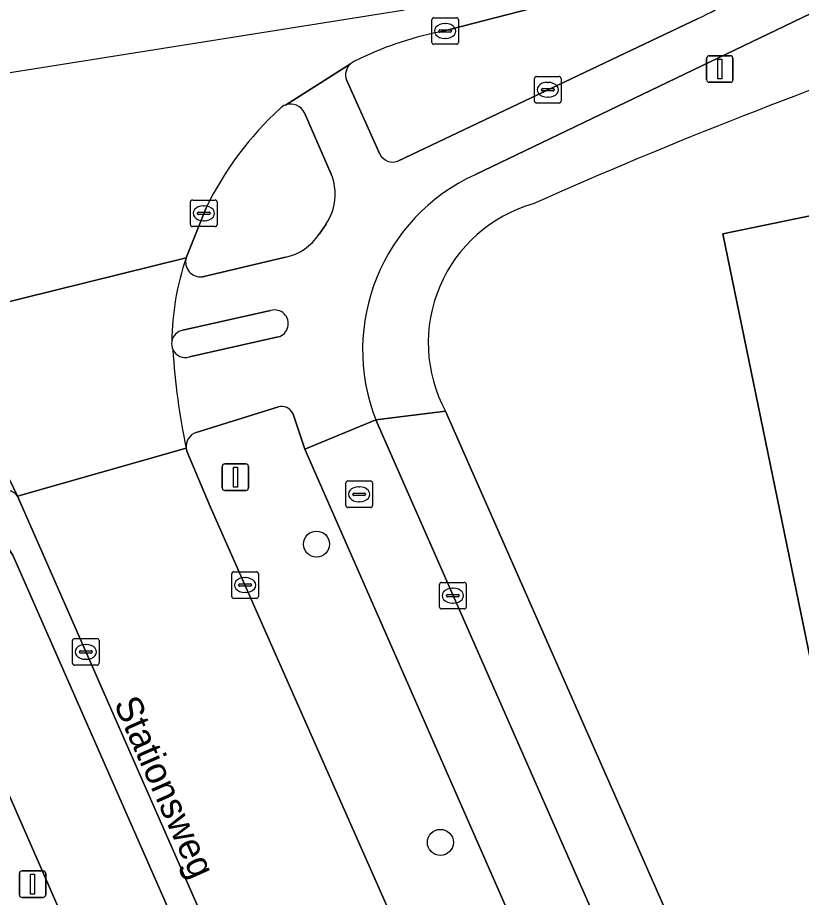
# Model space of a CAD drawing. Extents: x 161772 to 163126, y 383092 to 383917.
# Drawn here: x 161821.44 to 161850.91, y 383657 to 383690.08 of the extents above; entities that cross this region are included whole.
import ezdxf

# ---------------------------------------------------------------- set-up
doc = ezdxf.new("R2010")
doc.units = 0
for name, color, linetype in [('IMGEO_Berm_groen', 7, 'Continuous'), ('IMGEO_Berm_open', 7, 'Continuous'), ('IMGEO_Boom', 7, 'Continuous'), ('IMGEO_Erf', 7, 'Continuous'), ('IMGEO_Fietspad_gesloten', 7, 'Continuous'), ('IMGEO_Kolk', 7, 'Continuous'), ('IMGEO_Lichtmast', 7, 'Continuous'), ('IMGEO_Openbare_ruimte_label', 7, 'Continuous'), ('IMGEO_Pand', 7, 'Continuous'), ('IMGEO_Rijbaan_lokaal_gesloten', 7, 'Continuous'), ('IMGEO_Rioolput', 7, 'Continuous'), ('IMGEO_Verkeerseiland_gesloten', 7, 'Continuous'), ('IMGEO_Voetpad_open', 7, 'Continuous')]:
    doc.layers.add(name, color=color, linetype=linetype)

msp = doc.modelspace()

# ---------------------------------------------------------------- linework, layer by layer
at = {"layer": 'IMGEO_Berm_groen'}
for points in [[(161831.245, 383675.439), (161828.15, 383674.479)], [(161832.241, 383673.849), (161831.785, 383675.2)], [(161827.778, 383673.884), (161827.802, 383673.772), (161828.685, 383671.696), (161847.105, 383630.044)], [(161850.755, 383631.686), (161832.241, 383673.849)]]:
    msp.add_lwpolyline(points, dxfattribs=at)
for centre, radius, start, end in [((161831.373, 383674.999), 0.458, 25.9846, 106.2677), ((161828.342, 383673.945), 0.567, 109.7764, 186.1955)]:
    msp.add_arc(centre, radius, start, end, dxfattribs=at)
at = {"layer": 'IMGEO_Berm_open'}
for points in [[(161841.223, 383627.05), (161821.443, 383672.088)], [(161820.22, 383671.534), (161820.43, 383671.148), (161821.26, 383669.867), (161840.616, 383625.863)]]:
    msp.add_lwpolyline(points, dxfattribs=at)
msp.add_arc((161821.065, 383671.825), 0.46, 34.8682, 111.1929, dxfattribs=at)
at = {"layer": 'IMGEO_Boom'}
for centre in [(161832.68, 383670.281), (161837.336, 383659.066)]:
    msp.add_circle(centre, 0.489, dxfattribs=at)
at = {"layer": 'IMGEO_Erf'}
for points in [[(161851.879, 383662.889), (161847.951, 383681.949), (161859.784, 383684.387)], [(161837.522, 383675.277), (161855.752, 383633.957), (161859.069, 383626.438)]]:
    msp.add_lwpolyline(points, dxfattribs=at)
for centre, radius, start, end in [((161918.545, 383508.53), 191.065, 108.86467, 114.00122), ((161842.322, 383677.841), 5.442, 105.9337, 208.1116)]:
    msp.add_arc(centre, radius, start, end, dxfattribs=at)
at = {"layer": 'IMGEO_Fietspad_gesloten'}
for points in [[(161838.637, 383684.164), (161854.393, 383691.741), (161856.057, 383692.498), (161864.684, 383694.876), (161864.182, 383696.629), (161856.125, 383694.177), (161852.473, 383692.886), (161848.281, 383690.739)], [(161847.032, 383690.047), (161835.731, 383684.684)], [(161833.955, 383688.338), (161831.51, 383686.788)], [(161835.061, 383684.946), (161833.806, 383687.736)], [(161832.222, 383686.496), (161833.235, 383684.188)], [(161833.043, 383682.316), (161832.776, 383681.93)], [(161831.511, 383681.065), (161828.397, 383680.331)], [(161827.655, 383678.323), (161830.955, 383679.061)], [(161831.239, 383678.069), (161827.909, 383677.321)], [(161828.15, 383674.479), (161831.245, 383675.439)], [(161821.443, 383672.088), (161820.037, 383674.982)], [(161831.785, 383675.2), (161832.241, 383673.849), (161834.91, 383674.953)], [(161840.616, 383625.863), (161821.26, 383669.867), (161820.43, 383671.148), (161820.22, 383671.534), (161815.539, 383669.977)], [(161818.958, 383665.769), (161837.393, 383623.671)]]:
    msp.add_lwpolyline(points, dxfattribs=at)
msp.add_lwpolyline([(161834.91, 383674.953), (161832.241, 383673.849), (161850.755, 383631.686), (161853.403, 383632.915)], close=True, dxfattribs=at)
for centre, radius, start, end in [((161842.944, 383698.898), 9.749, 294.7888, 303.1879), ((161834.324, 383687.927), 0.552, 131.9243, 200.2721), ((161831.709, 383686.259), 0.565, 24.8062, 110.5955), ((161835.536, 383685.174), 0.527, 205.592, 291.6925), ((161831.367, 383683.434), 2.014, 326.2997, 21.9883), ((161841.645, 383677.588), 7.232, 114.5757, 201.3653), ((161831.078, 383683.055), 2.037, 282.2631, 326.4651), ((161837.477, 383677.755), 10.242, 161.2611, 179.2374), ((161828.325, 383680.893), 0.567, 164.5065, 277.3406), ((161831.103, 383678.567), 0.516, 285.2785, 106.6734), ((161827.747, 383677.814), 0.517, 100.3012, 171.4492), ((161827.749, 383677.814), 0.519, 205.5123, 287.9585), ((161853.348, 383679.199), 26.117, 183.53, 191.7423), ((161831.373, 383674.999), 0.458, 25.9846, 106.2677), ((161828.342, 383673.945), 0.567, 109.7764, 186.1955), ((161821.065, 383671.825), 0.46, 34.8682, 111.1929)]:
    msp.add_arc(centre, radius, start, end, dxfattribs=at)
at = {"layer": 'IMGEO_Kolk'}
for p, q in [((161837.015, 383689.146), (161837.015, 383689.998)), ((161837.09, 383690.072), (161837.942, 383690.072)), ((161837.503, 383689.852), (161837.528, 383689.852)), ((161838.016, 383689.998), (161838.016, 383689.146)), ((161837.274, 383689.566), (161837.274, 383689.578)), ((161837.712, 383689.529), (161837.314, 383689.529)), ((161837.317, 383689.615), (161837.715, 383689.615)), ((161837.758, 383689.578), (161837.758, 383689.566)), ((161837.526, 383689.292), (161837.501, 383689.292)), ((161837.942, 383689.072), (161837.09, 383689.072)), ((161840.948, 383687.862), (161841.8, 383687.862)), ((161840.873, 383686.936), (161840.873, 383687.788)), ((161841.361, 383687.642), (161841.386, 383687.642)), ((161841.874, 383687.788), (161841.874, 383686.936)), ((161841.132, 383687.356), (161841.132, 383687.368)), ((161841.57, 383687.319), (161841.172, 383687.319)), ((161841.175, 383687.405), (161841.573, 383687.405)), ((161841.616, 383687.368), (161841.616, 383687.356)), ((161841.384, 383687.082), (161841.359, 383687.082)), ((161841.8, 383686.862), (161840.948, 383686.862)), ((161827.94, 383682.292), (161827.94, 383683.144)), ((161828.015, 383683.218), (161828.867, 383683.218)), ((161828.428, 383682.998), (161828.453, 383682.998)), ((161828.941, 383683.144), (161828.941, 383682.292)), ((161828.199, 383682.712), (161828.199, 383682.724)), ((161828.637, 383682.675), (161828.239, 383682.675)), ((161828.242, 383682.761), (161828.64, 383682.761)), ((161828.683, 383682.724), (161828.683, 383682.712)), ((161828.451, 383682.438), (161828.426, 383682.438)), ((161828.867, 383682.218), (161828.015, 383682.218)), ((161829.493, 383668.314), (161829.493, 383669.166)), ((161829.568, 383669.24), (161830.42, 383669.24)), ((161829.981, 383669.02), (161830.006, 383669.02)), ((161830.494, 383669.166), (161830.494, 383668.314)), ((161829.752, 383668.734), (161829.752, 383668.746)), ((161830.19, 383668.697), (161829.792, 383668.697)), ((161829.795, 383668.783), (161830.193, 383668.783)), ((161830.236, 383668.746), (161830.236, 383668.734)), ((161837.305, 383667.916), (161837.305, 383668.768)), ((161837.38, 383668.842), (161838.232, 383668.842)), ((161838.306, 383668.768), (161838.306, 383667.916)), ((161830.004, 383668.46), (161829.979, 383668.46)), ((161837.564, 383668.336), (161837.564, 383668.348)), ((161837.607, 383668.385), (161838.005, 383668.385)), ((161837.793, 383668.622), (161837.818, 383668.622)), ((161838.048, 383668.348), (161838.048, 383668.336)), ((161830.42, 383668.24), (161829.568, 383668.24)), ((161838.002, 383668.299), (161837.604, 383668.299)), ((161837.816, 383668.062), (161837.791, 383668.062)), ((161838.232, 383667.842), (161837.38, 383667.842)), ((161823.581, 383666.729), (161824.433, 383666.729)), ((161823.506, 383665.803), (161823.506, 383666.655)), ((161823.994, 383666.509), (161824.019, 383666.509)), ((161824.507, 383666.655), (161824.507, 383665.803)), ((161823.765, 383666.223), (161823.765, 383666.235)), ((161824.203, 383666.186), (161823.805, 383666.186)), ((161823.808, 383666.272), (161824.206, 383666.272)), ((161824.249, 383666.235), (161824.249, 383666.223)), ((161824.433, 383665.729), (161823.581, 383665.729)), ((161824.017, 383665.949), (161823.992, 383665.949))]:
    msp.add_line(p, q, dxfattribs=at)
for points in [[(161837.015, 383689.146), (161837.015, 383689.998)], [(161837.09, 383690.072), (161837.942, 383690.072)], [(161838.016, 383689.998), (161838.016, 383689.146)], [(161837.942, 383689.072), (161837.09, 383689.072)], [(161840.948, 383687.862), (161841.8, 383687.862)], [(161840.873, 383686.936), (161840.873, 383687.788)], [(161841.874, 383687.788), (161841.874, 383686.936)], [(161841.8, 383686.862), (161840.948, 383686.862)], [(161827.94, 383682.292), (161827.94, 383683.144)], [(161828.015, 383683.218), (161828.867, 383683.218)], [(161828.941, 383683.144), (161828.941, 383682.292)], [(161828.867, 383682.218), (161828.015, 383682.218)], [(161829.493, 383668.314), (161829.493, 383669.166)], [(161829.568, 383669.24), (161830.42, 383669.24)], [(161830.494, 383669.166), (161830.494, 383668.314)], [(161837.305, 383667.916), (161837.305, 383668.768)], [(161837.38, 383668.842), (161838.232, 383668.842)], [(161838.306, 383668.768), (161838.306, 383667.916)], [(161830.42, 383668.24), (161829.568, 383668.24)], [(161838.232, 383667.842), (161837.38, 383667.842)], [(161823.581, 383666.729), (161824.433, 383666.729)], [(161823.506, 383665.803), (161823.506, 383666.655)], [(161824.507, 383666.655), (161824.507, 383665.803)], [(161824.433, 383665.729), (161823.581, 383665.729)]]:
    msp.add_lwpolyline(points, dxfattribs=at)
for centre, radius, start, end in [((161837.092, 383689.996), 0.0765, 91.552, 178.448), ((161837.092, 383689.996), 0.0765, 91.552, 178.448), ((161837.94, 383689.996), 0.0765, 1.552, 88.448), ((161837.94, 383689.996), 0.0765, 1.552, 88.448), ((161837.314, 383689.575), 0.0403, 85.8775, 175.7526), ((161837.311, 383689.565), 0.0366, 178.938, 274.7102), ((161837.715, 383689.572), 0.043, 264.8664, 352.4533), ((161837.719, 383689.577), 0.0386, 1.7309, 96.639), ((161837.092, 383689.148), 0.0765, 181.552, 268.448), ((161837.092, 383689.148), 0.0765, 181.552, 268.448), ((161837.94, 383689.148), 0.0765, 271.552, 358.448), ((161837.94, 383689.148), 0.0765, 271.552, 358.448), ((161840.95, 383687.786), 0.0765, 91.552, 178.448), ((161840.95, 383687.786), 0.0765, 91.552, 178.448), ((161841.798, 383687.786), 0.0765, 1.552, 88.448), ((161841.798, 383687.786), 0.0765, 1.552, 88.448), ((161841.172, 383687.365), 0.0403, 85.8775, 175.7526), ((161841.169, 383687.355), 0.0366, 178.938, 274.7102), ((161841.573, 383687.362), 0.043, 264.8664, 352.4533), ((161841.577, 383687.367), 0.0386, 1.7309, 96.639), ((161840.95, 383686.938), 0.0765, 181.552, 268.448), ((161840.95, 383686.938), 0.0765, 181.552, 268.448), ((161841.798, 383686.938), 0.0765, 271.552, 358.448), ((161841.798, 383686.938), 0.0765, 271.552, 358.448), ((161828.017, 383683.142), 0.0765, 91.552, 178.448), ((161828.017, 383683.142), 0.0765, 91.552, 178.448), ((161828.865, 383683.142), 0.0765, 1.552, 88.448), ((161828.865, 383683.142), 0.0765, 1.552, 88.448), ((161828.239, 383682.721), 0.0403, 85.8775, 175.7526), ((161828.236, 383682.711), 0.0366, 178.938, 274.7102), ((161828.64, 383682.718), 0.043, 264.8664, 352.4533), ((161828.644, 383682.723), 0.0386, 1.7309, 96.639), ((161828.017, 383682.294), 0.0765, 181.552, 268.448), ((161828.017, 383682.294), 0.0765, 181.552, 268.448), ((161828.865, 383682.294), 0.0765, 271.552, 358.448), ((161828.865, 383682.294), 0.0765, 271.552, 358.448), ((161829.57, 383669.164), 0.0765, 91.552, 178.448), ((161829.57, 383669.164), 0.0765, 91.552, 178.448), ((161830.418, 383669.164), 0.0765, 1.552, 88.448), ((161830.418, 383669.164), 0.0765, 1.552, 88.448), ((161829.792, 383668.743), 0.0403, 85.8775, 175.7526), ((161829.789, 383668.733), 0.0366, 178.938, 274.7102), ((161830.193, 383668.74), 0.043, 264.8664, 352.4533), ((161830.197, 383668.745), 0.0386, 1.7309, 96.639), ((161837.382, 383668.766), 0.0765, 91.552, 178.448), ((161837.382, 383668.766), 0.0765, 91.552, 178.448), ((161838.23, 383668.766), 0.0765, 1.552, 88.448), ((161838.23, 383668.766), 0.0765, 1.552, 88.448), ((161837.604, 383668.345), 0.0403, 85.8775, 175.7526), ((161838.009, 383668.347), 0.0386, 1.7309, 96.639), ((161829.57, 383668.316), 0.0765, 181.552, 268.448), ((161829.57, 383668.316), 0.0765, 181.552, 268.448), ((161830.418, 383668.316), 0.0765, 271.552, 358.448), ((161830.418, 383668.316), 0.0765, 271.552, 358.448), ((161837.601, 383668.335), 0.0366, 178.938, 274.7102), ((161838.005, 383668.342), 0.043, 264.8664, 352.4533), ((161837.382, 383667.918), 0.0765, 181.552, 268.448), ((161837.382, 383667.918), 0.0765, 181.552, 268.448), ((161838.23, 383667.918), 0.0765, 271.552, 358.448), ((161838.23, 383667.918), 0.0765, 271.552, 358.448), ((161823.583, 383666.653), 0.0765, 91.552, 178.448), ((161823.583, 383666.653), 0.0765, 91.552, 178.448), ((161824.431, 383666.653), 0.0765, 1.552, 88.448), ((161824.431, 383666.653), 0.0765, 1.552, 88.448), ((161823.805, 383666.232), 0.0403, 85.8775, 175.7526), ((161823.802, 383666.222), 0.0366, 178.938, 274.7102), ((161824.206, 383666.229), 0.043, 264.8664, 352.4533), ((161824.21, 383666.234), 0.0386, 1.7309, 96.639), ((161823.583, 383665.805), 0.0765, 181.552, 268.448), ((161823.583, 383665.805), 0.0765, 181.552, 268.448), ((161824.431, 383665.805), 0.0765, 271.552, 358.448), ((161824.431, 383665.805), 0.0765, 271.552, 358.448)]:
    msp.add_arc(centre, radius, start, end, dxfattribs=at)
for centre, major_axis, ratio, start_param, end_param in [((161837.502, 383689.572), (-0.387, 0.002), 0.722429, 4.712389, 7.853982), ((161837.527, 383689.572), (-0.39, 0.002), 0.717154, 1.570796, 4.712389), ((161841.36, 383687.362), (-0.387, 0.002), 0.722429, 4.712389, 7.853982), ((161841.385, 383687.362), (-0.39, 0.002), 0.717154, 1.570796, 4.712389), ((161828.427, 383682.718), (-0.387, 0.002), 0.722429, 4.712389, 7.853982), ((161828.452, 383682.718), (-0.39, 0.002), 0.717154, 1.570796, 4.712389), ((161829.98, 383668.74), (-0.387, 0.002), 0.722429, 4.712389, 7.853982), ((161830.005, 383668.74), (-0.39, 0.002), 0.717154, 1.570796, 4.712389), ((161837.792, 383668.342), (-0.387, 0.002), 0.722429, 4.712389, 7.853982), ((161837.817, 383668.342), (-0.39, 0.002), 0.717154, 1.570796, 4.712389), ((161823.993, 383666.229), (-0.387, 0.002), 0.722429, 4.712389, 7.853982), ((161824.018, 383666.229), (-0.39, 0.002), 0.717154, 1.570796, 4.712389)]:
    msp.add_ellipse(centre, major_axis=major_axis, ratio=ratio, start_param=start_param, end_param=end_param, dxfattribs=at)
at = {"layer": 'IMGEO_Lichtmast'}
for p, q in [((161847.342, 383687.743), (161847.342, 383688.543)), ((161847.342, 383688.543), (161847.342, 383687.743)), ((161847.442, 383688.643), (161848.232, 383688.643)), ((161848.232, 383688.643), (161847.442, 383688.643)), ((161848.332, 383688.543), (161848.332, 383687.743)), ((161848.332, 383687.743), (161848.332, 383688.543)), ((161848.232, 383687.643), (161847.442, 383687.643)), ((161847.442, 383687.643), (161848.232, 383687.643)), ((161829.133, 383672.398), (161829.133, 383673.198)), ((161829.133, 383673.198), (161829.133, 383672.398)), ((161829.233, 383673.298), (161830.023, 383673.298)), ((161830.023, 383673.298), (161829.233, 383673.298)), ((161830.123, 383673.198), (161830.123, 383672.398)), ((161830.123, 383672.398), (161830.123, 383673.198)), ((161830.023, 383672.298), (161829.233, 383672.298)), ((161829.233, 383672.298), (161830.023, 383672.298)), ((161821.512, 383657.097), (161821.512, 383657.897)), ((161821.512, 383657.897), (161821.512, 383657.097)), ((161821.612, 383657.997), (161822.402, 383657.997)), ((161822.402, 383657.997), (161821.612, 383657.997)), ((161822.502, 383657.897), (161822.502, 383657.097)), ((161822.502, 383657.097), (161822.502, 383657.897)), ((161822.402, 383656.997), (161821.612, 383656.997)), ((161821.612, 383656.997), (161822.402, 383656.997))]:
    msp.add_line(p, q, dxfattribs=at)
for points in [[(161847.762, 383688.518), (161847.912, 383688.518), (161847.912, 383687.768), (161847.762, 383687.768), (161847.762, 383688.518)], [(161829.553, 383673.173), (161829.703, 383673.173), (161829.703, 383672.423), (161829.553, 383672.423), (161829.553, 383673.173)], [(161821.932, 383657.872), (161822.082, 383657.872), (161822.082, 383657.122), (161821.932, 383657.122), (161821.932, 383657.872)]]:
    msp.add_lwpolyline(points, dxfattribs=at)
for centre, start, end in [((161847.442, 383688.543), 90, 180), ((161847.442, 383688.543), 90, 180), ((161848.232, 383688.543), 0, 90), ((161848.232, 383688.543), 360, 90), ((161847.442, 383687.743), 180, 270), ((161847.442, 383687.743), 180, 270), ((161848.232, 383687.743), 270, 0), ((161848.232, 383687.743), 270, 0), ((161829.233, 383673.198), 90, 180), ((161829.233, 383673.198), 90, 180), ((161830.023, 383673.198), 0, 90), ((161830.023, 383673.198), 360, 90), ((161829.233, 383672.398), 180, 270), ((161829.233, 383672.398), 180, 270), ((161830.023, 383672.398), 270, 0), ((161830.023, 383672.398), 270, 0), ((161821.612, 383657.897), 90, 180), ((161821.612, 383657.897), 90, 180), ((161822.402, 383657.897), 0, 90), ((161822.402, 383657.897), 360, 90), ((161821.612, 383657.097), 180, 270), ((161821.612, 383657.097), 180, 270), ((161822.402, 383657.097), 270, 0), ((161822.402, 383657.097), 270, 0)]:
    msp.add_arc(centre, 0.1, start, end, dxfattribs=at)
at = {"layer": 'IMGEO_Pand'}
msp.add_lwpolyline([(161859.784, 383684.387), (161847.951, 383681.949), (161851.879, 383662.889)], dxfattribs=at)
at = {"layer": 'IMGEO_Rijbaan_lokaal_gesloten'}
for points in [[(161848.281, 383690.739), (161852.473, 383692.886), (161856.125, 383694.177), (161864.182, 383696.629), (161864.684, 383694.876), (161869.011, 383696.068), (161875.76, 383697.916), (161880.223, 383699.138), (161883.221, 383699.965), (161889.012, 383701.557), (161894.852, 383703.158), (161899.507, 383704.401), (161898.946, 383706.622), (161835.916, 383690.341), (161806.629, 383685.689)], [(161837.286, 383689.528), (161848.925, 383692.531)], [(161831.51, 383686.788), (161833.955, 383688.338)], [(161817.887, 383678.596), (161827.778, 383681.045), (161828.53, 383682.927)], [(161827.778, 383681.045), (161817.887, 383678.596)], [(161819.936, 383675.161), (161820.037, 383674.982), (161821.443, 383672.088), (161827.778, 383673.884)], [(161828.685, 383671.696), (161827.802, 383673.772), (161827.778, 383673.884), (161821.443, 383672.088), (161841.223, 383627.05), (161841.73, 383625.986)], [(161847.105, 383630.044), (161828.685, 383671.696)]]:
    msp.add_lwpolyline(points, dxfattribs=at)
for centre, radius, start, end in [((161839.591, 383677.665), 12.084, 100.9941, 116.986), ((161834.328, 383687.915), 0.564, 113.1052, 131.4461), ((161839.769, 383677.459), 12.499, 132.5705, 154.0586), ((161831.717, 383686.244), 0.583, 110.8376, 133.8016), ((161837.477, 383677.755), 10.242, 161.2611, 179.2374), ((161827.749, 383677.815), 0.518, 171.5102, 205.5513), ((161853.348, 383679.199), 26.117, 183.53, 191.7423)]:
    msp.add_arc(centre, radius, start, end, dxfattribs=at)
at = {"layer": 'IMGEO_Rioolput'}
for p, q in [((161833.858, 383672.654), (161834.71, 383672.654)), ((161833.783, 383671.728), (161833.783, 383672.58)), ((161834.271, 383672.434), (161834.296, 383672.434)), ((161834.784, 383672.58), (161834.784, 383671.728)), ((161834.042, 383672.148), (161834.042, 383672.16)), ((161834.48, 383672.111), (161834.082, 383672.111)), ((161834.085, 383672.197), (161834.483, 383672.197)), ((161834.526, 383672.16), (161834.526, 383672.148)), ((161834.71, 383671.654), (161833.858, 383671.654)), ((161834.294, 383671.874), (161834.269, 383671.874))]:
    msp.add_line(p, q, dxfattribs=at)
for points in [[(161833.858, 383672.654), (161834.71, 383672.654)], [(161833.783, 383671.728), (161833.783, 383672.58)], [(161834.784, 383672.58), (161834.784, 383671.728)], [(161834.71, 383671.654), (161833.858, 383671.654)]]:
    msp.add_lwpolyline(points, dxfattribs=at)
for centre, radius, start, end in [((161833.86, 383672.578), 0.0765, 91.552, 178.448), ((161833.86, 383672.578), 0.0765, 91.552, 178.448), ((161834.708, 383672.578), 0.0765, 1.552, 88.448), ((161834.708, 383672.578), 0.0765, 1.552, 88.448), ((161834.082, 383672.157), 0.0403, 85.8775, 175.7526), ((161834.079, 383672.147), 0.0366, 178.938, 274.7102), ((161834.483, 383672.154), 0.043, 264.8664, 352.4533), ((161834.487, 383672.159), 0.0386, 1.7309, 96.639), ((161833.86, 383671.73), 0.0765, 181.552, 268.448), ((161833.86, 383671.73), 0.0765, 181.552, 268.448), ((161834.708, 383671.73), 0.0765, 271.552, 358.448), ((161834.708, 383671.73), 0.0765, 271.552, 358.448)]:
    msp.add_arc(centre, radius, start, end, dxfattribs=at)
for centre, major_axis, ratio, start_param, end_param in [((161834.27, 383672.154), (-0.387, 0.002), 0.722429, 4.712389, 7.853982), ((161834.295, 383672.154), (-0.39, 0.002), 0.717154, 1.570796, 4.712389)]:
    msp.add_ellipse(centre, major_axis=major_axis, ratio=ratio, start_param=start_param, end_param=end_param, dxfattribs=at)
at = {"layer": 'IMGEO_Verkeerseiland_gesloten'}
for points in [[(161848.925, 383692.531), (161837.286, 383689.528)], [(161835.731, 383684.684), (161847.032, 383690.047)], [(161833.806, 383687.736), (161835.061, 383684.946)], [(161833.235, 383684.188), (161832.222, 383686.496)], [(161828.53, 383682.927), (161827.778, 383681.045)], [(161832.776, 383681.93), (161833.043, 383682.316)], [(161828.397, 383680.331), (161831.511, 383681.065)], [(161830.955, 383679.061), (161827.655, 383678.323)], [(161827.909, 383677.321), (161831.239, 383678.069)]]:
    msp.add_lwpolyline(points, dxfattribs=at)
for centre, radius, start, end in [((161842.944, 383698.898), 9.749, 294.7888, 303.1879), ((161839.591, 383677.665), 12.084, 100.9941, 116.986), ((161834.324, 383687.927), 0.552, 131.9243, 200.2721), ((161834.328, 383687.915), 0.564, 113.1052, 131.4461), ((161839.769, 383677.459), 12.499, 132.5705, 154.0586), ((161831.717, 383686.244), 0.583, 110.8376, 133.8016), ((161831.709, 383686.259), 0.565, 24.8062, 110.5955), ((161835.536, 383685.174), 0.527, 205.592, 291.6925), ((161831.367, 383683.434), 2.014, 326.2997, 21.9883), ((161831.078, 383683.055), 2.037, 282.2631, 326.4651), ((161828.325, 383680.893), 0.567, 164.5065, 277.3406), ((161831.103, 383678.567), 0.516, 285.2785, 106.6734), ((161827.747, 383677.814), 0.517, 100.3012, 171.4492), ((161827.749, 383677.815), 0.518, 171.5102, 205.5513), ((161827.749, 383677.814), 0.519, 205.5123, 287.9585)]:
    msp.add_arc(centre, radius, start, end, dxfattribs=at)
at = {"layer": 'IMGEO_Voetpad_open'}
for points in [[(161856.767, 383689.331), (161869.833, 383693.115), (161869.011, 383696.068), (161864.684, 383694.876), (161856.057, 383692.498), (161854.393, 383691.741), (161838.637, 383684.164)], [(161834.91, 383674.953), (161837.522, 383675.277)], [(161859.069, 383626.438), (161855.752, 383633.957), (161837.522, 383675.277), (161834.91, 383674.953), (161853.403, 383632.915), (161855.665, 383627.848)], [(161837.393, 383623.671), (161818.958, 383665.769)]]:
    msp.add_lwpolyline(points, dxfattribs=at)
for centre, radius, start, end in [((161918.545, 383508.53), 191.065, 108.86467, 114.00122), ((161841.645, 383677.588), 7.232, 114.5757, 201.3653), ((161842.322, 383677.841), 5.442, 105.9337, 208.1116)]:
    msp.add_arc(centre, radius, start, end, dxfattribs=at)

# ---------------------------------------------------------------- texts
at = {"layer": 'IMGEO_Openbare_ruimte_label'}
msp.add_text('Stationsweg', height=1, rotation=293.9509, dxfattribs=at).set_placement((161825.046, 383664.286))

doc.saveas('drawing.dxf')
